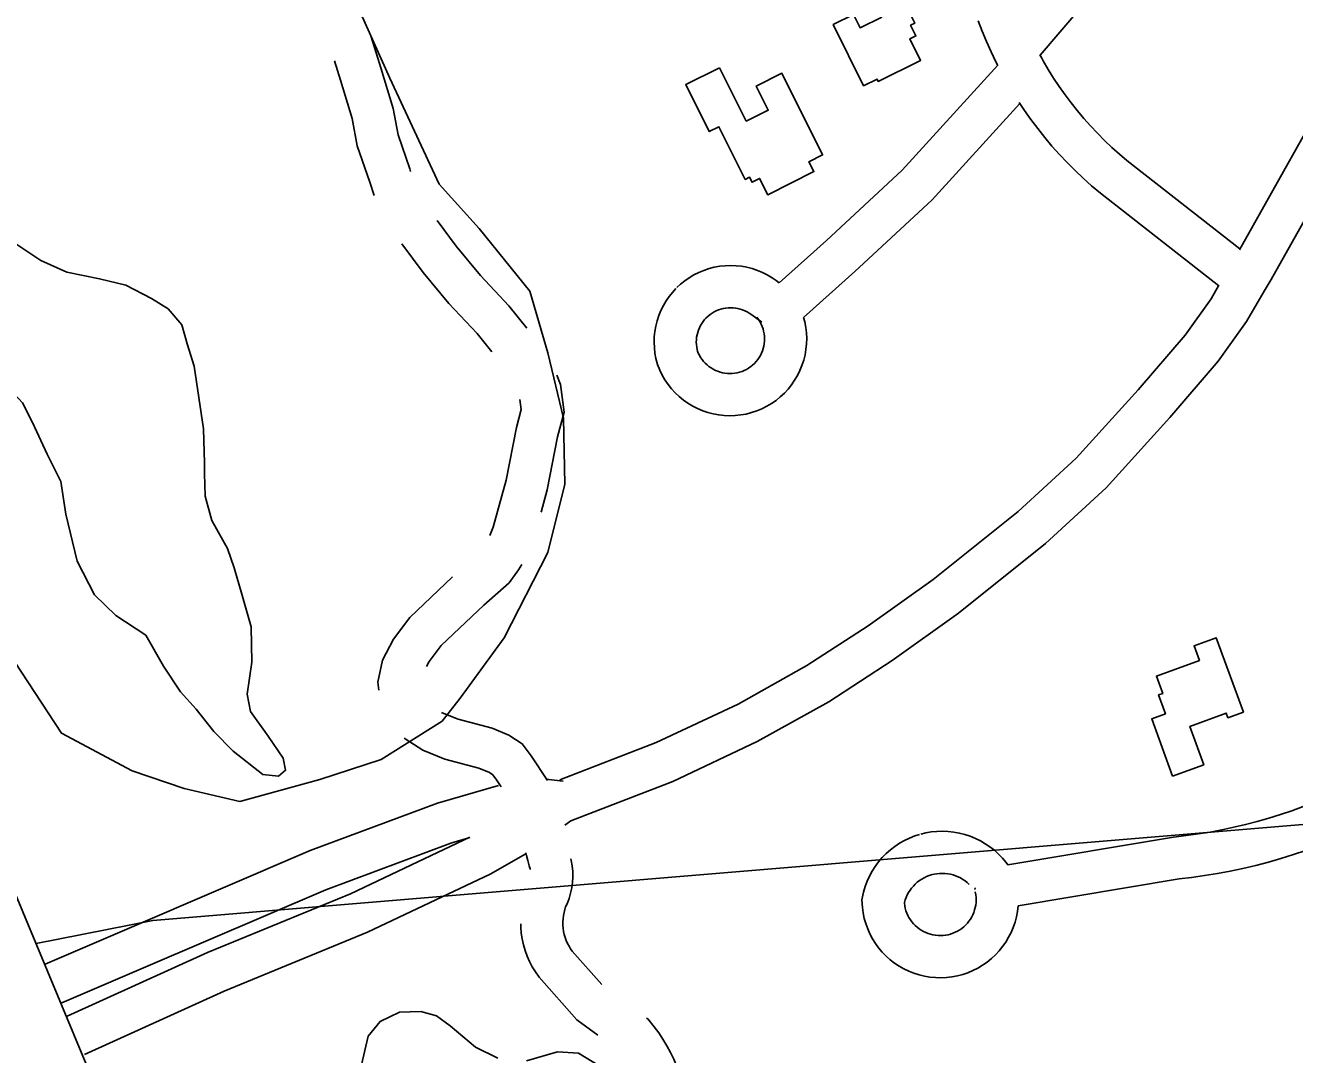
# Model space of a CAD drawing. Extents: x 3329297 to 3367176, y 649250 to 674653.
# Drawn here: x 3346394 to 3347297, y 659939 to 660672 of the extents above; entities that cross this region are included whole.
import ezdxf

# ---------------------------------------------------------------- set-up
doc = ezdxf.new("R2010")
doc.units = 0
for name, color, linetype in [('V-BLDG-OTLN', 7, 'Continuous'), ('V-ROAD-CNTR', 7, 'Continuous'), ('V-SITE-OTLN', 7, 'Continuous'), ('V-TOPO-SHOR', 7, 'Continuous')]:
    doc.layers.add(name, color=color, linetype=linetype)

msp = doc.modelspace()

# ---------------------------------------------------------------- linework, layer by layer
at = {"layer": 'V-BLDG-OTLN'}
for points in [[(3346994.63, 660737.59), (3347018.47, 660689.45), (3347018.96, 660689.69), (3347027, 660673.45), (3347024.08, 660672), (3347027.81, 660664.47), (3347023.57, 660662.38), (3347031.15, 660647.06), (3347000.92, 660632.09), (3347000.14, 660633.67), (3346990.53, 660628.91), (3346968.95, 660672.47), (3346983.45, 660679.64), (3346988.1, 660670.25), (3347003.47, 660677.86), (3346990.16, 660704.76), (3346986.67, 660703.02), (3346974.49, 660727.61)], [(3346888.06, 660641.82), (3346907.05, 660603.77), (3346922.7, 660611.58), (3346914.13, 660628.76), (3346932.37, 660637.86), (3346961.4, 660579.68), (3346951.66, 660574.82), (3346955.17, 660567.8), (3346922.31, 660551.41), (3346916.55, 660562.95), (3346911.12, 660560.25), (3346909.37, 660563.76), (3346906.3, 660562.24), (3346887.56, 660599.79), (3346880.68, 660596.35), (3346863.99, 660629.82)], [(3347210.6, 660137.44), (3347195.74, 660178.16), (3347205.5, 660181.72), (3347200.6, 660195.16), (3347203.58, 660196.24), (3347199.08, 660208.59), (3347229.7, 660219.76), (3347225.88, 660230.22), (3347241.65, 660235.97), (3347260.98, 660182.97), (3347249.98, 660178.96), (3347248.79, 660182.22), (3347222.89, 660172.77), (3347232.82, 660145.54)]]:
    msp.add_lwpolyline(points, close=True, dxfattribs=at)
at = {"layer": 'V-ROAD-CNTR'}
for points in [[(3348343.86, 661286.58), (3348315.95, 661280.32), (3348258.43, 661265.91), (3348209.13, 661251.32), (3348130.19, 661224.31), (3348065.68, 661200.09), (3348008.58, 661175.66), (3347934.91, 661139.45), (3347862.85, 661103.27), (3347780.77, 661058.11), (3347692.58, 661007.76), (3347626.95, 660967.44), (3347597.14, 660946.18), (3347568.35, 660923.55), (3347536.51, 660897.19), (3347502.94, 660866.9), (3347463.86, 660827.47), (3347432.46, 660791.69), (3347413.5, 660767.54), (3347404.88, 660756.56), (3347348.41, 660674.58), (3347309.13, 660602.61), (3347258.21, 660512.09)], [(3347116.21, 660650.71), (3347147.09, 660686.9), (3347177.83, 660730.39), (3347272.99, 660875.57), (3347316.97, 660931.42), (3347365.97, 660983.34), (3347438.41, 661044.52)], [(3345997.43, 660989.29), (3346483.34, 659820.91), (3346966.64, 658647.66), (3347474.79, 657412.2), (3348023.22, 656076.63), (3348607.09, 654663.73)], [(3347425.77, 660734), (3347374, 660658.84), (3347335.37, 660588.07), (3347280.76, 660490.99), (3347275.92, 660482.7), (3347263.24, 660461), (3347243.11, 660432.93), (3347208.62, 660392.64), (3347163.33, 660342.66), (3347120.2, 660303.1), (3347058.14, 660253.47), (3347010.83, 660219.66), (3346965.76, 660190.34), (3346914.86, 660161.94), (3346854.64, 660133.64), (3346782.18, 660105.54), (3346777.78, 660102.46)], [(3347072.26, 660675.23), (3347075.07, 660667.86), (3347078.12, 660660.46), (3347081.39, 660653.14), (3347084.78, 660646.07), (3347086.21, 660643.3)], [(3346668.03, 660567.97), (3346667.48, 660569.71), (3346659.08, 660593.96), (3346655.63, 660612.69), (3346646.71, 660641.67), (3346639.93, 660663.79)], [(3346641.99, 660550.84), (3346639, 660560.27), (3346629.99, 660586.28), (3346626.44, 660605.53), (3346618.03, 660632.86), (3346613.81, 660646.63)], [(3347116.02, 660651.05), (3347117.39, 660648.57), (3347118.46, 660646.62), (3347122.1, 660640.44), (3347125.9, 660634.36), (3347129.88, 660628.39), (3347134.02, 660622.54), (3347138.32, 660616.8), (3347142.79, 660611.19), (3347147.4, 660605.7), (3347152.17, 660600.35), (3347157.09, 660595.13), (3347162.16, 660590.04), (3347167.36, 660585.11), (3347172.69, 660580.32), (3347178.1, 660575.73), (3347258.58, 660512.75)], [(3347086.05, 660643.61), (3347018.09, 660568.96), (3346964.1, 660518.8), (3346930.5, 660488.66)], [(3347101.83, 660616.39), (3347039.43, 660547.84), (3346984.32, 660496.64), (3346947.85, 660463.93)], [(3347101.46, 660616.94), (3347105.14, 660611.41), (3347109.77, 660604.87), (3347114.58, 660598.46), (3347119.56, 660592.19), (3347124.72, 660586.06), (3347130.05, 660580.08), (3347135.55, 660574.25), (3347141.2, 660568.57), (3347147.01, 660563.06), (3347152.97, 660557.71), (3347159.15, 660552.47), (3347243.41, 660486.53)], [(3346750.85, 660456.24), (3346738.01, 660472.21), (3346717.8, 660493.82), (3346700.49, 660514.65), (3346686.87, 660532.98)], [(3346725.8, 660439.53), (3346715.34, 660452.54), (3346695.3, 660473.97), (3346676.9, 660496.1), (3346661.88, 660516.31)], [(3346857.7, 660485.29), (3346860.15, 660487.58), (3346863.18, 660490.03), (3346866.38, 660492.26), (3346869.72, 660494.25), (3346873.21, 660496), (3346876.8, 660497.5), (3346880.5, 660498.73), (3346884.27, 660499.7), (3346888.11, 660500.39), (3346891.98, 660500.81), (3346895.88, 660500.95), (3346899.77, 660500.82), (3346903.64, 660500.4), (3346907.47, 660499.71), (3346911.25, 660498.75), (3346914.95, 660497.52), (3346918.55, 660496.02), (3346922.03, 660494.28), (3346925.38, 660492.29), (3346928.25, 660490.29), (3346930.5, 660488.66)], [(3347243.62, 660486.88), (3347238.05, 660477.34), (3347219.48, 660451.46), (3347186.11, 660412.48), (3347142.03, 660363.83), (3347100.67, 660325.89), (3347040.04, 660277.4), (3346993.92, 660244.45), (3346950.26, 660216.04), (3346901.16, 660188.64), (3346842.82, 660161.23), (3346774.27, 660134.66)], [(3346947.85, 660463.93), (3346948.69, 660460.76), (3346949.42, 660456.9), (3346949.87, 660453), (3346950.04, 660449.08), (3346949.93, 660445.15), (3346949.54, 660441.25), (3346948.87, 660437.38), (3346947.92, 660433.56), (3346946.7, 660429.83), (3346945.22, 660426.19), (3346943.48, 660422.67), (3346941.49, 660419.29), (3346939.26, 660416.05), (3346936.81, 660412.99), (3346934.14, 660410.1), (3346931.27, 660407.42), (3346928.21, 660404.95), (3346924.99, 660402.7), (3346921.62, 660400.7), (3346918.1, 660398.94), (3346914.47, 660397.43), (3346910.75, 660396.2), (3346906.94, 660395.23), (3346903.07, 660394.54), (3346899.17, 660394.13), (3346895.24, 660394), (3346891.31, 660394.15), (3346887.42, 660394.58), (3346883.55, 660395.3), (3346879.74, 660396.29), (3346876.03, 660397.55), (3346872.41, 660399.07), (3346868.91, 660400.85), (3346865.54, 660402.87), (3346862.33, 660405.14), (3346859.29, 660407.62), (3346856.44, 660410.32), (3346853.78, 660413.22), (3346851.34, 660416.3), (3346849.13, 660419.55), (3346847.16, 660422.94), (3346845.44, 660426.47), (3346843.82, 660430.5), (3346842.73, 660434.69), (3346842.02, 660438.52), (3346841.59, 660442.39), (3346841.44, 660446.28), (3346841.56, 660450.18), (3346841.97, 660454.06), (3346842.64, 660457.89), (3346843.59, 660461.66), (3346844.81, 660465.37), (3346846.3, 660468.97), (3346848.03, 660472.46), (3346850.01, 660475.82), (3346852.22, 660479.02), (3346854.66, 660482.06), (3346856.94, 660484.52)], [(3346878.18, 660463.37), (3346879.86, 660464.93), (3346881.22, 660466.03), (3346882.65, 660467.03), (3346884.15, 660467.93), (3346885.71, 660468.71), (3346887.33, 660469.38), (3346888.99, 660469.94), (3346890.68, 660470.37), (3346892.4, 660470.68), (3346894.14, 660470.87), (3346895.89, 660470.93), (3346897.64, 660470.87), (3346899.38, 660470.69), (3346901.1, 660470.37), (3346902.79, 660469.94), (3346904.45, 660469.39), (3346906.07, 660468.72), (3346907.63, 660467.94), (3346909.13, 660467.05), (3346910.89, 660465.82), (3346918.04, 660460.65)], [(3346914.62, 660464.09), (3346915.96, 660462.22), (3346916.88, 660460.7), (3346917.69, 660459.13), (3346918.38, 660457.5), (3346918.96, 660455.82), (3346919.41, 660454.11), (3346919.74, 660452.38), (3346919.95, 660450.61), (3346920.03, 660448.85), (3346919.98, 660447.08), (3346919.8, 660445.31), (3346919.5, 660443.57), (3346919.07, 660441.85), (3346918.52, 660440.17), (3346917.85, 660438.53), (3346917.07, 660436.95), (3346916.17, 660435.41), (3346915.16, 660433.95), (3346914.06, 660432.57), (3346912.86, 660431.27), (3346911.56, 660430.07), (3346910.19, 660428.95), (3346908.73, 660427.94), (3346907.21, 660427.04), (3346905.63, 660426.24), (3346904, 660425.57), (3346902.31, 660425.01), (3346900.6, 660424.57), (3346898.86, 660424.26), (3346897.09, 660424.08), (3346895.33, 660424.02), (3346893.56, 660424.09), (3346891.79, 660424.28), (3346890.05, 660424.6), (3346888.35, 660425.05), (3346886.67, 660425.62), (3346885.03, 660426.3), (3346883.45, 660427.11), (3346881.94, 660428.02), (3346880.49, 660429.04), (3346879.12, 660430.16), (3346877.83, 660431.38), (3346876.63, 660432.68), (3346875.54, 660434.07), (3346874.54, 660435.53), (3346873.65, 660437.06), (3346872.88, 660438.66), (3346872.37, 660439.91), (3346872.04, 660441.19), (3346871.72, 660442.91), (3346871.53, 660444.65), (3346871.46, 660446.4), (3346871.51, 660448.14), (3346871.69, 660449.88), (3346872, 660451.61), (3346872.43, 660453.3), (3346872.97, 660454.96), (3346873.64, 660456.58), (3346874.42, 660458.15), (3346875.3, 660459.65), (3346876.3, 660461.09), (3346877.39, 660462.46), (3346878.94, 660464.13)], [(3346760.89, 660325.4), (3346765.25, 660341.16), (3346772.66, 660378.99), (3346777.31, 660396.49), (3346774.65, 660416.26), (3346772.24, 660422.83)], [(3346724.48, 660308.62), (3346726.76, 660314.59), (3346736.03, 660348.05), (3346743.41, 660385.74), (3346746.78, 660398.42), (3346745.81, 660405.65)], [(3346679.46, 660215.37), (3346681.32, 660218.94), (3346689.87, 660230.4), (3346720.24, 660259.15), (3346738.19, 660274.98), (3346744.95, 660284.33), (3346747.2, 660288.05)], [(3346645.37, 660198.55), (3346644.69, 660204.3), (3346648.08, 660220.03), (3346655.81, 660234.92), (3346667.36, 660250.41), (3346697.86, 660279.28)], [(3346401.33, 660018.11), (3346484.46, 660034.48), (3347308.92, 660103.51), (3348329.35, 660190.47), (3349277.12, 660270.42)], [(3346765.48, 660134.28), (3346753.85, 660151.82), (3346747.56, 660160.46), (3346738.01, 660166.64), (3346726.03, 660171.45), (3346701.92, 660177.87), (3346690.55, 660182.49), (3346690.09, 660182.79)], [(3346732.45, 660129.81), (3346729.21, 660134.69), (3346726.59, 660138.3), (3346724.14, 660139.88), (3346716.54, 660142.94), (3346692.37, 660149.37), (3346676.64, 660155.76), (3346663.38, 660164.34)], [(3346407.86, 660003.52), (3346467.58, 660029.13), (3346596.51, 660084.38), (3346687.25, 660118.18), (3346730.52, 660130.81)], [(3346764.3, 660135.12), (3346776.67, 660133.79)], [(3347093.29, 660074.19), (3347211.15, 660093.96), (3347220.27, 660095.01), (3347228.79, 660096.19), (3347237.29, 660097.58), (3347245.75, 660099.16), (3347254.17, 660100.94), (3347262.55, 660102.92), (3347270.88, 660105.09), (3347279.15, 660107.46), (3347287.37, 660110.02), (3347295.53, 660112.78), (3347303.61, 660115.72)], [(3346710.14, 660093.94), (3346673.11, 660076.45), (3346625.27, 660053.64), (3346523.35, 660011.81), (3346423.44, 659966.5)], [(3347100.56, 660044.99), (3347100.56, 660044.97), (3347100.11, 660041.08), (3347099.39, 660037.23), (3347098.39, 660033.42), (3347097.13, 660029.71), (3347095.61, 660026.1), (3347093.84, 660022.6), (3347091.83, 660019.23), (3347089.59, 660016.02), (3347087.12, 660012.97), (3347084.45, 660010.1), (3347081.58, 660007.42), (3347078.54, 660004.96), (3347075.32, 660002.71), (3347071.95, 660000.7), (3347068.46, 659998.93), (3347064.84, 659997.41), (3347061.13, 659996.15), (3347057.34, 659995.15), (3347053.49, 659994.42), (3347049.59, 659993.97), (3347045.66, 659993.79), (3347041.75, 659993.89), (3347037.85, 659994.26), (3347033.98, 659994.91), (3347030.16, 659995.83), (3347026.43, 659997.01), (3347022.79, 659998.45), (3347019.25, 660000.15), (3347015.84, 660002.09), (3347012.58, 660004.27), (3347009.48, 660006.67), (3347006.56, 660009.29), (3347003.83, 660012.1), (3347001.3, 660015.1), (3346998.99, 660018.27), (3346996.92, 660021.59), (3346995.07, 660025.05), (3346993.48, 660028.64), (3346992.14, 660032.33), (3346991.07, 660036.09), (3346990.26, 660039.93), (3346989.73, 660043.82), (3346989.37, 660049.34), (3346990.59, 660054.84), (3346991.72, 660058.7), (3346993.13, 660062.47), (3346994.79, 660066.13), (3346996.71, 660069.66), (3346998.86, 660073.05), (3347001.25, 660076.29), (3347003.86, 660079.35), (3347006.66, 660082.22), (3347009.67, 660084.89), (3347012.85, 660087.34), (3347016.2, 660089.57), (3347019.69, 660091.56), (3347023.31, 660093.3), (3347027.04, 660094.78), (3347030.38, 660095.85)], [(3347031.39, 660096.13), (3347034.78, 660096.96), (3347038.74, 660097.64), (3347042.74, 660098.04), (3347046.77, 660098.16), (3347050.78, 660098), (3347054.77, 660097.56), (3347058.73, 660096.85), (3347062.62, 660095.86), (3347066.44, 660094.6), (3347070.16, 660093.08), (3347073.77, 660091.31), (3347077.25, 660089.29), (3347080.57, 660087.03), (3347083.73, 660084.55), (3347086.71, 660081.85), (3347089.5, 660078.95), (3347092.07, 660075.87), (3347093.29, 660074.19)], [(3346419.68, 659975.95), (3346479.4, 660001.56), (3346607.67, 660056.52), (3346696.7, 660089.69), (3346710.22, 660093.63)], [(3346750.18, 660082.04), (3346724.72, 660067.65), (3346685.97, 660049.35), (3346637.43, 660026.2), (3346535.24, 659984.26), (3346435.83, 659939.18)], [(3346753.1, 660070.97), (3346753.05, 660071.27), (3346752.51, 660073.48), (3346751.59, 660077.38), (3346750.6, 660080.95), (3346750.05, 660082.68)], [(3346804.19, 659989.07), (3346783.07, 660012.78), (3346781.99, 660014.31), (3346780.82, 660016.24), (3346779.78, 660018.25), (3346778.88, 660020.32), (3346778.11, 660022.45), (3346777.48, 660024.62), (3346777.01, 660026.83), (3346776.67, 660029.07), (3346776.49, 660031.32), (3346776.46, 660033.58), (3346776.57, 660035.84), (3346776.84, 660038.08), (3346777.25, 660040.29), (3346777.81, 660042.47), (3346778.39, 660044.24), (3346779.43, 660046.49), (3346780.82, 660050.16), (3346781.92, 660053.93), (3346782.74, 660057.77), (3346783.27, 660061.66), (3346783.51, 660065.57), (3346783.46, 660069.5), (3346783.11, 660073.41), (3346782.47, 660077.27), (3346782.19, 660078.4)], [(3347100.56, 660044.99), (3347215.35, 660064.25), (3347224.04, 660065.25), (3347233.26, 660066.53), (3347242.46, 660068.02), (3347251.61, 660069.73), (3347260.72, 660071.66), (3347269.79, 660073.8), (3347278.8, 660076.15), (3347287.75, 660078.71), (3347296.64, 660081.49), (3347305.46, 660084.47)], [(3347070.12, 660055.09), (3347070.5, 660052.79), (3347070.68, 660050.99), (3347070.72, 660049.18), (3347070.64, 660047.38), (3347070.43, 660045.59), (3347070.1, 660043.81), (3347069.64, 660042.07), (3347069.06, 660040.36), (3347068.36, 660038.69), (3347067.54, 660037.08), (3347066.62, 660035.53), (3347065.58, 660034.04), (3347064.45, 660032.64), (3347063.22, 660031.32), (3347061.9, 660030.09), (3347060.49, 660028.95), (3347059.02, 660027.92), (3347057.46, 660026.99), (3347055.85, 660026.17), (3347054.19, 660025.47), (3347052.48, 660024.89), (3347050.73, 660024.43), (3347048.95, 660024.1), (3347047.16, 660023.89), (3347045.36, 660023.81), (3347043.56, 660023.85), (3347041.75, 660024.02), (3347039.97, 660024.32), (3347038.22, 660024.74), (3347036.5, 660025.29), (3347034.82, 660025.95), (3347033.19, 660026.74), (3347031.63, 660027.63), (3347030.12, 660028.63), (3347028.69, 660029.74), (3347027.35, 660030.94), (3347026.09, 660032.24), (3347024.93, 660033.62), (3347023.87, 660035.08), (3347022.9, 660036.61), (3347022.05, 660038.21), (3347021.32, 660039.85), (3347020.71, 660041.55), (3347020.21, 660043.29), (3347019.84, 660045.05), (3347019.6, 660046.84), (3347019.59, 660047.04), (3347019.65, 660047.35), (3347020.2, 660049.19), (3347020.87, 660051), (3347021.67, 660052.76), (3347022.59, 660054.46), (3347023.63, 660056.09), (3347024.77, 660057.64), (3347026.02, 660059.11), (3347027.37, 660060.49), (3347028.81, 660061.77), (3347030.34, 660062.95), (3347031.95, 660064.02), (3347033.62, 660064.97), (3347035.37, 660065.81), (3347037.16, 660066.52), (3347039.49, 660067.27)], [(3347038.49, 660066.98), (3347040.87, 660067.56), (3347042.78, 660067.89), (3347044.7, 660068.08), (3347046.62, 660068.14), (3347048.55, 660068.06), (3347050.47, 660067.85), (3347052.37, 660067.51), (3347054.24, 660067.04), (3347056.07, 660066.43), (3347057.86, 660065.7), (3347059.59, 660064.85), (3347061.26, 660063.88), (3347062.86, 660062.8), (3347064.37, 660061.61), (3347065.81, 660060.31)], [(3347069.9, 660056.72), (3347069.91, 660057.79)], [(3346801.44, 659952.84), (3346786.45, 659963.89), (3346759.5, 659994.12), (3346756.84, 659997.92), (3346754.65, 660001.55), (3346752.69, 660005.32), (3346750.99, 660009.21), (3346749.55, 660013.21), (3346748.38, 660017.29), (3346747.48, 660021.44), (3346746.85, 660025.65), (3346746.51, 660029.88), (3346746.48, 660032.13)], [(3346859.55, 659873.45), (3346860.38, 659875.21), (3346861.89, 659879.08), (3346863.12, 659883.02), (3346864.07, 659887.05), (3346864.73, 659891.13), (3346865.11, 659895.25), (3346865.2, 659899.39), (3346864.98, 659903.94), (3346863.93, 659909.9), (3346862.73, 659915.21), (3346861.29, 659920.46), (3346859.6, 659925.64), (3346857.68, 659930.73), (3346855.53, 659935.73), (3346853.14, 659940.62), (3346850.53, 659945.4), (3346847.7, 659950.05), (3346844.66, 659954.56), (3346841.42, 659958.93), (3346836.9, 659964.45), (3346836.05, 659965.05)]]:
    msp.add_lwpolyline(points, dxfattribs=at)
at = {"layer": 'V-SITE-OTLN'}
msp.add_lwpolyline([(3346366.93, 661509.61), (3346455.77, 661251.97), (3346503.19, 661084.37), (3346559.79, 660897.89), (3346590.15, 660775.38), (3346653.14, 660634.48), (3346688.41, 660558.98), (3346716.91, 660527.31), (3346753.01, 660482.61), (3346765.64, 660438.89), (3346776.85, 660392.22), (3346777.81, 660345.33), (3346765.62, 660296.7), (3346734.61, 660235.96), (3346703.25, 660192.81), (3346690.39, 660176.42), (3346646.98, 660149.15), (3346603.29, 660135.05), (3346546.44, 660119.23), (3346506.67, 660128.68), (3346469.77, 660141.11), (3346419.38, 660167.93), (3346381.54, 660225.79)], dxfattribs=at)
at = {"layer": 'V-TOPO-SHOR'}
for points in [[(3346442.95, 660266.45), (3346430.49, 660290.49), (3346422.53, 660323.95), (3346419.04, 660347.09), (3346409.33, 660366.72), (3346398.9, 660389.2), (3346391.68, 660403.15), (3346374.51, 660421.37), (3346362.2, 660438.23), (3346354.13, 660464), (3346341.7, 660506.5), (3346335.58, 660543.27), (3346331.96, 660574.87), (3346321.1, 660602.73), (3346293.11, 660685.22), (3346280.52, 660717.48), (3346263.18, 660757.75)], [(3346386.98, 660516.33), (3346404.75, 660504.52), (3346423.35, 660496.29), (3346446.62, 660491.57), (3346465.27, 660486.93), (3346483.59, 660477.42), (3346495.28, 660470.06), (3346505.11, 660458.63), (3346509.01, 660445.23), (3346513.89, 660429.26), (3346520.66, 660384.78), (3346521.31, 660360.15), (3346521.2, 660352.97), (3346521.72, 660336.81), (3346526.59, 660319.3), (3346537.57, 660299.38), (3346542.49, 660285.71), (3346547.85, 660266.91), (3346554.42, 660243.73), (3346555.06, 660218.58), (3346551.64, 660195.81), (3346554.02, 660183.46), (3346566.58, 660165.83), (3346577.37, 660150.28), (3346579.03, 660141.54), (3346573.84, 660137.25), (3346562.83, 660138.45), (3346541.79, 660155.18), (3346527.9, 660169.24), (3346515.32, 660185.08), (3346504.22, 660197.3), (3346492.19, 660215.69), (3346479.44, 660237.68), (3346458.11, 660251.86), (3346442.95, 660266.45)], [(3346632.99, 659931.87), (3346637.85, 659952.25), (3346646.34, 659962.72), (3346660.07, 659969.33), (3346675.23, 659969.86), (3346686.54, 659966.66), (3346696.29, 659959.69), (3346714.23, 659944.27), (3346730.02, 659936.46)], [(3346750.45, 659934.63), (3346772.51, 659941.11), (3346787.65, 659940.13), (3346802.65, 659930.81)]]:
    msp.add_lwpolyline(points, dxfattribs=at)

doc.saveas('drawing.dxf')
